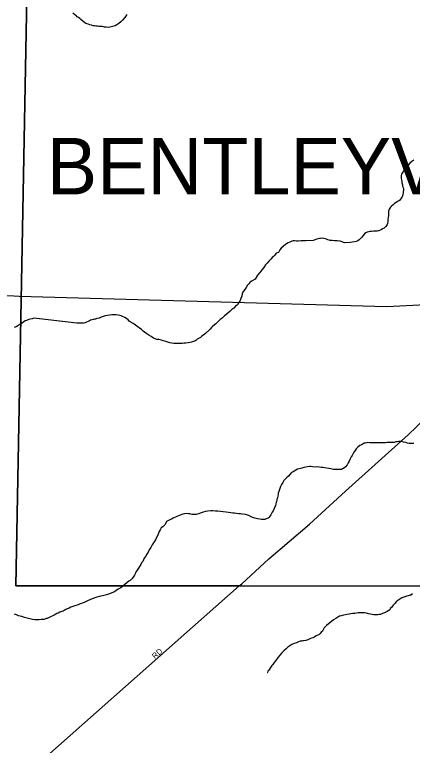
# Model space of a CAD drawing. Extents: x 2010165 to 2382125, y 1060529 to 1407316.
# Drawn here: x 2262287 to 2265806, y 1239647 to 1246104 of the extents above; entities that cross this region are included whole.
import ezdxf

# ---------------------------------------------------------------- set-up
doc = ezdxf.new("R2010")
doc.units = 0
for name, color, linetype in [('GM_X_City_Street', 7, 'Continuous'), ('GM_X_City_Street_Text', 7, 'Continuous'), ('GM_X_Corporation', 7, 'Continuous'), ('GM_X_Corporation_Text', 7, 'Continuous'), ('GM_X_Minor_River', 7, 'Continuous')]:
    doc.layers.add(name, color=color, linetype=linetype)

msp = doc.modelspace()

# ---------------------------------------------------------------- linework, layer by layer
at = {"layer": 'GM_X_City_Street'}
for points in [[(2247513.3, 1243717.6), (2247575.5, 1243716.3), (2251143, 1243700.3), (2252102.4, 1243700.5), (2259197.2, 1243655.2), (2262280.1, 1243618.6), (2262326.9, 1243617.3)], [(2262326.9, 1243617.3), (2265579.4, 1243526), (2266727.2, 1243585.2)], [(2264296.1, 1241075.3), (2264535.8, 1241295.6), (2264895, 1241601.6), (2265214.7, 1241891.7), (2265769.3, 1242390.9), (2265991, 1242603.8), (2266236.4, 1242881.7), (2266431.5, 1243180.3), (2266727.2, 1243585.2)], [(2261142, 1238297.1), (2261430.3, 1238550.7), (2262467.9, 1239461.3), (2264274.2, 1241055.2), (2264296.1, 1241075.3)]]:
    msp.add_lwpolyline(points, dxfattribs=at)
at = {"layer": 'GM_X_Corporation'}
for points in [[(2262452.4, 1249263.3), (2262296.9, 1241055.2), (2264274.2, 1241055.2), (2270829, 1241054.9), (2272630.5, 1241054.8), (2272638.8, 1239397.7), (2272725.8, 1236334.6), (2272742.1, 1235619.2), (2272794.8, 1231386.3), (2272941.3, 1221646.2), (2267373.7, 1221709.6), (2265464.6, 1221710.9), (2256785.8, 1221800.9), (2256830.1, 1224436.2), (2255407.5, 1224485.8), (2255404.7, 1227157.2), (2254852.4, 1227182.3), (2254855.2, 1229128.3), (2251493, 1229190.7)], [(2272604.8, 1246182), (2272630.5, 1241054.8), (2270829, 1241054.9), (2264274.2, 1241055.2), (2262296.9, 1241055.2), (2262452.4, 1249263.3)]]:
    msp.add_lwpolyline(points, dxfattribs=at)
at = {"layer": 'GM_X_Minor_River'}
for points in [[(2263278.9, 1246104.5), (2263261.1, 1246078.2), (2263241.2, 1246056), (2263225.3, 1246039.8), (2263209.4, 1246025.6), (2263191.4, 1246013.5), (2263175.4, 1246005.3), (2263129.3, 1245992.9), (2263115.3, 1245990.8), (2263097.2, 1245992.7), (2263083.1, 1245994.7), (2263065, 1245998.6), (2263047, 1245998.4), (2263032.9, 1246000.3), (2263020.8, 1246002.3), (2263006.8, 1246002.2), (2262994.7, 1246004.1), (2262982.6, 1246006.1), (2262966.6, 1246010), (2262952.5, 1246013.9), (2262938.4, 1246019.8), (2262918.2, 1246025.7), (2262908.1, 1246031.7), (2262892, 1246045.6), (2262873.7, 1246061.6), (2262863.6, 1246069.6), (2262851.5, 1246077.5), (2262841.4, 1246085.5), (2262831.3, 1246095.5), (2262819.2, 1246103.4), (2262801, 1246117.4)], [(2265818.1, 1244819.1), (2265800.1, 1244807), (2265784.2, 1244792.8), (2265770.3, 1244776.6), (2265754.3, 1244766.5), (2265744.4, 1244754.3), (2265738.5, 1244742.2), (2265730.6, 1244730.1), (2265724.6, 1244718), (2265716.7, 1244703.9), (2265710.8, 1244693.8), (2265706.9, 1244681.8), (2265707, 1244669.7), (2265707.1, 1244655.6), (2265709.2, 1244645.6), (2265711.3, 1244631.6), (2265713.5, 1244619.5), (2265717.6, 1244601.4), (2265719.8, 1244587.4), (2265723.9, 1244575.4), (2265726, 1244565.3), (2265726.1, 1244555.3), (2265720.4, 1244513.1), (2265714.6, 1244494.9), (2265706.6, 1244482.8), (2265690.8, 1244462.6), (2265678.8, 1244454.5), (2265662.8, 1244444.3), (2265646.9, 1244434.2), (2265634.9, 1244424.1), (2265620.9, 1244411.9), (2265611, 1244401.8), (2265599.1, 1244385.6), (2265593.3, 1244363.5), (2265593.4, 1244347.4), (2265593.6, 1244329.3), (2265591.7, 1244311.2), (2265589.9, 1244295.2), (2265588, 1244277.1), (2265586.2, 1244259), (2265582.2, 1244248.9), (2265570.4, 1244230.7), (2265556.4, 1244218.6), (2265542.4, 1244210.4), (2265528.4, 1244202.3), (2265516.4, 1244196.2), (2265506.4, 1244194.1), (2265494.4, 1244192.1), (2265478.4, 1244189.9), (2265462.3, 1244189.8), (2265444.2, 1244187.7), (2265432.2, 1244187.6), (2265420.2, 1244185.5), (2265406.2, 1244181.4), (2265394.2, 1244175.3), (2265382.2, 1244167.2), (2265358.4, 1244138.9), (2265334.5, 1244114.6), (2265322.5, 1244106.5), (2265308.5, 1244100.4), (2265294.5, 1244096.3), (2265274.4, 1244094.1), (2265254.4, 1244090), (2265206.2, 1244087.7), (2265196.1, 1244091.6), (2265186.1, 1244095.6), (2265176, 1244099.5), (2265165.9, 1244101.5), (2265139.8, 1244105.3), (2265115.7, 1244105.1), (2265095.6, 1244109), (2265079.5, 1244108.9), (2265069.5, 1244110.9), (2265057.4, 1244114.8), (2265047.3, 1244118.8), (2265035.2, 1244122.7), (2265023.2, 1244126.6), (2265009.1, 1244128.6), (2264993, 1244126.4)], [(2264993, 1244126.4), (2264983, 1244126.4), (2264971, 1244124.3), (2264961, 1244120.2), (2264927, 1244107.9), (2264860.7, 1244105.5), (2264846.7, 1244105.4), (2264836.6, 1244105.3), (2264820.6, 1244105.2), (2264796.5, 1244103), (2264780.4, 1244102.9), (2264764.4, 1244104.8), (2264750.3, 1244104.7), (2264740.3, 1244102.7), (2264720.3, 1244094.5), (2264706.3, 1244086.4), (2264692.3, 1244080.2), (2264682.3, 1244074.1), (2264644.5, 1244039.7), (2264632.5, 1244025.6), (2264620.7, 1244003.4), (2264600.7, 1243995.2), (2264588.8, 1243979.1), (2264576.9, 1243966.9), (2264566.9, 1243956.8), (2264555, 1243944.7), (2264537.1, 1243926.5), (2264521.2, 1243908.3), (2264505.2, 1243892.1), (2264491.4, 1243869.9), (2264475.5, 1243849.7), (2264455.6, 1243825.5), (2264435.8, 1243801.2), (2264416, 1243766.9), (2264384.1, 1243748.6), (2264368.1, 1243736.5), (2264360.1, 1243726.4), (2264348.2, 1243712.2), (2264336.4, 1243694.1), (2264322.5, 1243675.9), (2264312.5, 1243661.8), (2264306.6, 1243651.7), (2264300.7, 1243635.6), (2264296.9, 1243617.5), (2264289, 1243595.3), (2264283.2, 1243579.2), (2264271.3, 1243561), (2264259.4, 1243540.9), (2264241.5, 1243526.7), (2264225.5, 1243510.5), (2264209.6, 1243498.3), (2264193.7, 1243484.2), (2264169.8, 1243461.9), (2264143.8, 1243441.6), (2264123.9, 1243421.4), (2264104, 1243409.2), (2264092.1, 1243395.1), (2264080.1, 1243382.9), (2264068.2, 1243372.8), (2264054.2, 1243362.7), (2264038.3, 1243348.5), (2264028.3, 1243338.4), (2264016.4, 1243324.2), (2263974.6, 1243285.8), (2263964.6, 1243277.7), (2263944.7, 1243261.5), (2263930.7, 1243251.3), (2263914.7, 1243243.2), (2263902.7, 1243235.1), (2263890.8, 1243224.9), (2263880.8, 1243218.8), (2263868.8, 1243214.8), (2263850.8, 1243210.6), (2263822.7, 1243204.4), (2263802.7, 1243202.2), (2263784.6, 1243200.1), (2263768.6, 1243198), (2263752.5, 1243197.9), (2263736.4, 1243197.8), (2263716.4, 1243197.7), (2263696.3, 1243197.5), (2263678.2, 1243201.4), (2263660.1, 1243203.3), (2263642, 1243209.2), (2263623.8, 1243215.1), (2263601.7, 1243221), (2263587.6, 1243226.9), (2263575.5, 1243230.9), (2263563.5, 1243232.8), (2263545.4, 1243234.7), (2263531.3, 1243238.6), (2263515.2, 1243246.6), (2263495, 1243260.5), (2263474.8, 1243270.4), (2263456.6, 1243284.4), (2263436.4, 1243298.3), (2263424.3, 1243308.3), (2263408.1, 1243322.2), (2263389.9, 1243336.2), (2263379.8, 1243342.1), (2263369.7, 1243352.1)], [(2262837.4, 1243378.7), (2262457.5, 1243422.4), (2262441.5, 1243416.3), (2262423.5, 1243414.1), (2262411.5, 1243410.1), (2262393.5, 1243401.9), (2262381.5, 1243397.8), (2262369.5, 1243389.7), (2262357.5, 1243379.6), (2262345.6, 1243371.4), (2262333.6, 1243365.3), (2262315.6, 1243353.1), (2262299.6, 1243345), (2262283.6, 1243340.9)], [(2263369.7, 1243352.1), (2263357.5, 1243360.1), (2263345.4, 1243368), (2263335.3, 1243374), (2263309.1, 1243389.9), (2263299, 1243395.8), (2263290.9, 1243405.8), (2263278.7, 1243415.8), (2263266.6, 1243425.8), (2263256.5, 1243429.7), (2263242.4, 1243437.7), (2263228.3, 1243443.6), (2263218.2, 1243445.6), (2263202.2, 1243449.5), (2263186.1, 1243451.4), (2263168, 1243451.2), (2263145.9, 1243451.1), (2263125.9, 1243449), (2263107.8, 1243446.8), (2263087.8, 1243442.7), (2263071.8, 1243436.5), (2263053.8, 1243430.4), (2263033.7, 1243422.2), (2263015.7, 1243418.1), (2263003.7, 1243414), (2262993.7, 1243411.9), (2262983.7, 1243409.8), (2262973.6, 1243407.8), (2262959.6, 1243403.6), (2262949.6, 1243399.6), (2262937.7, 1243391.4), (2262923.7, 1243385.3), (2262911.6, 1243381.2), (2262897.6, 1243377.1), (2262881.6, 1243377), (2262867.5, 1243376.9), (2262847.4, 1243378.8), (2262837.4, 1243378.7)], [(2265818.3, 1242313.3), (2265804.2, 1242313.2), (2265792.2, 1242313.1), (2265778.1, 1242315.1), (2265762, 1242317), (2265747.9, 1242322.9), (2265727.8, 1242326.8), (2265713.7, 1242330.7), (2265701.7, 1242332.6), (2265691.6, 1242332.6), (2265681.6, 1242332.5), (2265671.6, 1242330.4), (2265659.5, 1242328.3), (2265645.5, 1242324.2), (2265631.5, 1242322.1), (2265619.4, 1242322.1), (2265609.4, 1242322), (2265595.3, 1242321.9), (2265583.3, 1242321.8), (2265569.2, 1242321.7), (2265551.2, 1242319.6), (2265529.1, 1242319.5), (2265507, 1242319.3), (2265493, 1242319.2), (2265480.9, 1242321.1), (2265462.8, 1242321), (2265426.7, 1242320.8), (2265412.6, 1242322.7), (2265402.6, 1242320.6), (2265390.6, 1242318.5), (2265380.6, 1242316.5), (2265370.6, 1242312.4), (2265360.6, 1242306.3), (2265350.6, 1242300.2), (2265340.6, 1242296.1), (2265322.6, 1242281.9)], [(2265322.6, 1242281.9), (2265308.7, 1242265.8), (2265298.8, 1242251.6), (2265288.9, 1242237.5), (2265281, 1242225.4), (2265273.1, 1242209.2), (2265265.2, 1242195.1), (2265255.3, 1242179), (2265247.4, 1242158.8), (2265237.5, 1242142.7), (2265229.7, 1242126.6), (2265213.8, 1242108.4), (2265197.8, 1242094.2), (2265187.8, 1242090.1), (2265177.8, 1242086), (2265167.8, 1242084), (2265155.8, 1242083.9), (2265143.7, 1242083.8), (2265131.7, 1242083.7), (2265119.6, 1242085.7), (2265107.6, 1242085.6), (2265095.5, 1242087.5), (2265083.4, 1242089.4), (2265065.3, 1242093.3), (2265047.2, 1242097.2), (2265031.1, 1242099.1), (2265015.1, 1242101), (2264999, 1242102.9), (2264984.9, 1242104.9), (2264966.8, 1242106.8), (2264948.8, 1242106.6), (2264922.6, 1242108.5), (2264906.6, 1242110.4), (2264894.5, 1242110.3), (2264846.4, 1242101.9), (2264828.4, 1242095.8), (2264804.3, 1242091.6), (2264790.3, 1242087.5), (2264776.3, 1242079.4), (2264752.4, 1242065.1), (2264736.4, 1242057), (2264720.5, 1242040.8), (2264708.5, 1242026.7), (2264694.6, 1242012.5), (2264680.7, 1241998.4), (2264668.7, 1241986.2), (2264658.9, 1241970.1), (2264649, 1241951.9), (2264639.1, 1241933.8), (2264631.3, 1241907.6), (2264623.4, 1241889.5), (2264619.5, 1241875.4), (2264617.6, 1241863.3), (2264615.7, 1241851.2), (2264611.9, 1241835.1), (2264608, 1241821.1), (2264606.1, 1241809), (2264602.2, 1241796.9), (2264598.3, 1241776.8), (2264594.4, 1241766.7), (2264574.7, 1241720.3), (2264566.8, 1241708.2), (2264558.9, 1241696.1), (2264553, 1241684), (2264539.1, 1241663.9), (2264529.1, 1241655.7), (2264513.1, 1241647.6), (2264501.1, 1241643.5), (2264483.1, 1241641.4), (2264471, 1241643.3), (2264454.9, 1241645.2), (2264434.8, 1241649.1), (2264410.7, 1241655), (2264386.5, 1241662.8), (2264358.3, 1241676.7), (2264328.1, 1241686.6), (2264304, 1241690.4), (2264285.9, 1241692.3), (2264271.8, 1241694.2), (2264249.7, 1241696.1), (2264233.6, 1241698), (2264217.5, 1241699.9), (2264199.5, 1241701.8), (2264179.3, 1241705.7), (2264157.2, 1241707.5), (2264133.1, 1241711.4), (2264109, 1241713.2), (2264084.9, 1241715.1), (2264062.8, 1241717), (2264040.7, 1241718.8), (2264022.6, 1241718.7), (2263996.5, 1241716.5), (2263976.5, 1241714.4), (2263956.5, 1241708.2), (2263936.4, 1241702.1), (2263914.4, 1241693.9), (2263894.4, 1241685.7), (2263880.4, 1241685.6), (2263870.3, 1241685.6), (2263856.3, 1241687.5), (2263838.2, 1241691.4)], [(2263838.2, 1241691.4), (2263824.1, 1241693.3), (2263808, 1241695.2), (2263790, 1241693.1), (2263775.9, 1241691), (2263741.9, 1241676.7), (2263689.9, 1241654.2), (2263673.9, 1241646.1), (2263659.9, 1241639.9), (2263647.9, 1241633.8), (2263632, 1241625.7), (2263618.1, 1241597.5), (2263598.2, 1241579.2), (2263584.3, 1241569.1), (2263574.4, 1241551), (2263566.5, 1241536.8), (2263560.6, 1241520.7), (2263552.7, 1241504.6), (2263542.9, 1241484.4), (2263533, 1241464.3), (2263521.1, 1241444.1), (2263505.3, 1241417.9), (2263491.5, 1241395.7), (2263477.6, 1241375.5), (2263467.7, 1241355.3), (2263455.8, 1241335.2), (2263446, 1241317), (2263434.1, 1241300.9), (2263428.2, 1241286.8), (2263420.3, 1241272.6), (2263410.4, 1241258.5), (2263402.4, 1241246.4), (2263370.8, 1241193.9), (2263362.8, 1241181.8), (2263357, 1241167.7), (2263347.1, 1241149.6), (2263337.2, 1241133.4), (2263323.3, 1241119.3), (2263309.3, 1241105.1), (2263297.4, 1241097), (2263279.4, 1241082.8), (2263263.5, 1241068.6), (2263243.5, 1241054.4), (2263225.6, 1241040.2), (2263203.6, 1241026), (2263183.7, 1241011.8), (2263163.7, 1241001.7), (2263145.7, 1240993.5), (2263125.7, 1240985.3), (2263107.7, 1240979.2), (2263087.6, 1240973), (2263065.6, 1240968.9), (2263035.5, 1240962.6), (2263015.5, 1240956.5), (2262995.5, 1240950.3), (2262973.5, 1240942.1), (2262953.5, 1240931.9), (2262931.5, 1240923.8), (2262909.5, 1240911.6), (2262887.5, 1240903.4), (2262867.5, 1240897.2), (2262849.5, 1240889.1), (2262829.5, 1240882.9), (2262803.4, 1240874.7), (2262785.4, 1240868.6), (2262769.4, 1240860.4), (2262753.4, 1240854.3), (2262739.4, 1240846.1), (2262725.4, 1240840), (2262715.5, 1240833.9), (2262703.4, 1240829.8), (2262687.4, 1240823.7), (2262673.5, 1240813.6), (2262661.4, 1240811.5), (2262651.5, 1240805.4), (2262635.5, 1240797.2), (2262599.5, 1240778.9), (2262587.5, 1240772.8), (2262575.5, 1240768.7), (2262565.5, 1240766.6), (2262555.5, 1240762.5), (2262545.5, 1240760.4), (2262533.4, 1240758.4), (2262521.4, 1240758.3), (2262505.3, 1240756.2), (2262487.3, 1240756), (2262467.2, 1240755.9), (2262445.1, 1240757.8), (2262423, 1240763.6), (2262398.8, 1240769.5), (2262374.7, 1240775.4), (2262350.5, 1240785.3), (2262322.3, 1240791.1), (2262304.2, 1240799), (2262286.1, 1240806.9)], [(2265806, 1240985), (2265788, 1240974.8), (2265802, 1240980.9), (2265788, 1240974.8), (2265756, 1240964.6), (2265737.9, 1240960.4), (2265713.9, 1240950.2), (2265696, 1240940.1), (2265678, 1240927.9), (2265662, 1240915.7), (2265650.1, 1240901.6), (2265636.2, 1240885.4), (2265622.3, 1240865.2), (2265608.4, 1240855.1), (2265606.5, 1240845), (2265582.5, 1240830.8), (2265558.5, 1240818.6), (2265540.5, 1240812.4), (2265522.5, 1240804.3), (2265512.5, 1240802.2), (2265500.4, 1240800.1), (2265490.4, 1240800), (2265478.4, 1240799.9), (2265464.3, 1240799.9), (2265450.2, 1240801.8), (2265436.1, 1240805.7), (2265418, 1240809.6), (2265399.9, 1240815.5), (2265381.8, 1240817.4), (2265359.7, 1240819.3), (2265343.7, 1240819.2), (2265327.6, 1240817), (2265311.6, 1240814.9), (2265295.5, 1240812.8), (2265279.5, 1240810.7), (2265261.4, 1240808.6), (2265245.4, 1240806.4), (2265229.4, 1240804.3), (2265213.3, 1240800.2), (2265197.3, 1240798.1), (2265175.3, 1240791.9), (2265161.2, 1240787.8), (2265145.3, 1240779.7), (2265129.3, 1240767.5), (2265109.3, 1240755.3), (2265047.5, 1240704.7), (2265035.6, 1240694.6), (2265025.6, 1240684.4), (2265019.7, 1240674.3), (2265009.8, 1240656.2), (2264997.9, 1240646.1), (2264989.9, 1240636), (2264980, 1240627.9), (2264968, 1240619.8), (2264956, 1240613.6), (2264942, 1240605.5), (2264926, 1240597.4), (2264914, 1240593.3), (2264898, 1240587.1), (2264880, 1240579), (2264862, 1240574.8), (2264843.9, 1240570.7), (2264833.9, 1240570.6), (2264823.9, 1240568.6), (2264811.9, 1240566.5), (2264797.8, 1240562.4), (2264781.8, 1240554.2), (2264759.8, 1240546), (2264739.8, 1240537.9), (2264721.9, 1240527.7), (2264703.9, 1240515.5), (2264688, 1240501.3), (2264670.1, 1240481.1), (2264648.1, 1240462.9), (2264632.2, 1240444.7), (2264618.3, 1240426.5), (2264606.5, 1240408.4), (2264592.6, 1240392.2), (2264582.6, 1240378.1), (2264572.7, 1240361.9), (2264562.8, 1240351.8), (2264550.9, 1240333.6), (2264543, 1240321.6), (2264533.1, 1240307.4), (2264527.1, 1240303.4), (2264523.2, 1240289.3), (2264527.2, 1240291.3)]]:
    msp.add_lwpolyline(points, dxfattribs=at)

# ---------------------------------------------------------------- texts
at = {"layer": 'GM_X_City_Street_Text'}
msp.add_text('RD', height=50, rotation=40.9166, dxfattribs=at).set_placement((2263528.3, 1240407.9))
at = {"layer": 'GM_X_Corporation_Text'}
msp.add_text('BENTLEYVILLE', height=500, rotation=0.00001, dxfattribs=at).set_placement((2262571.3, 1244515.4))

doc.saveas('drawing.dxf')
